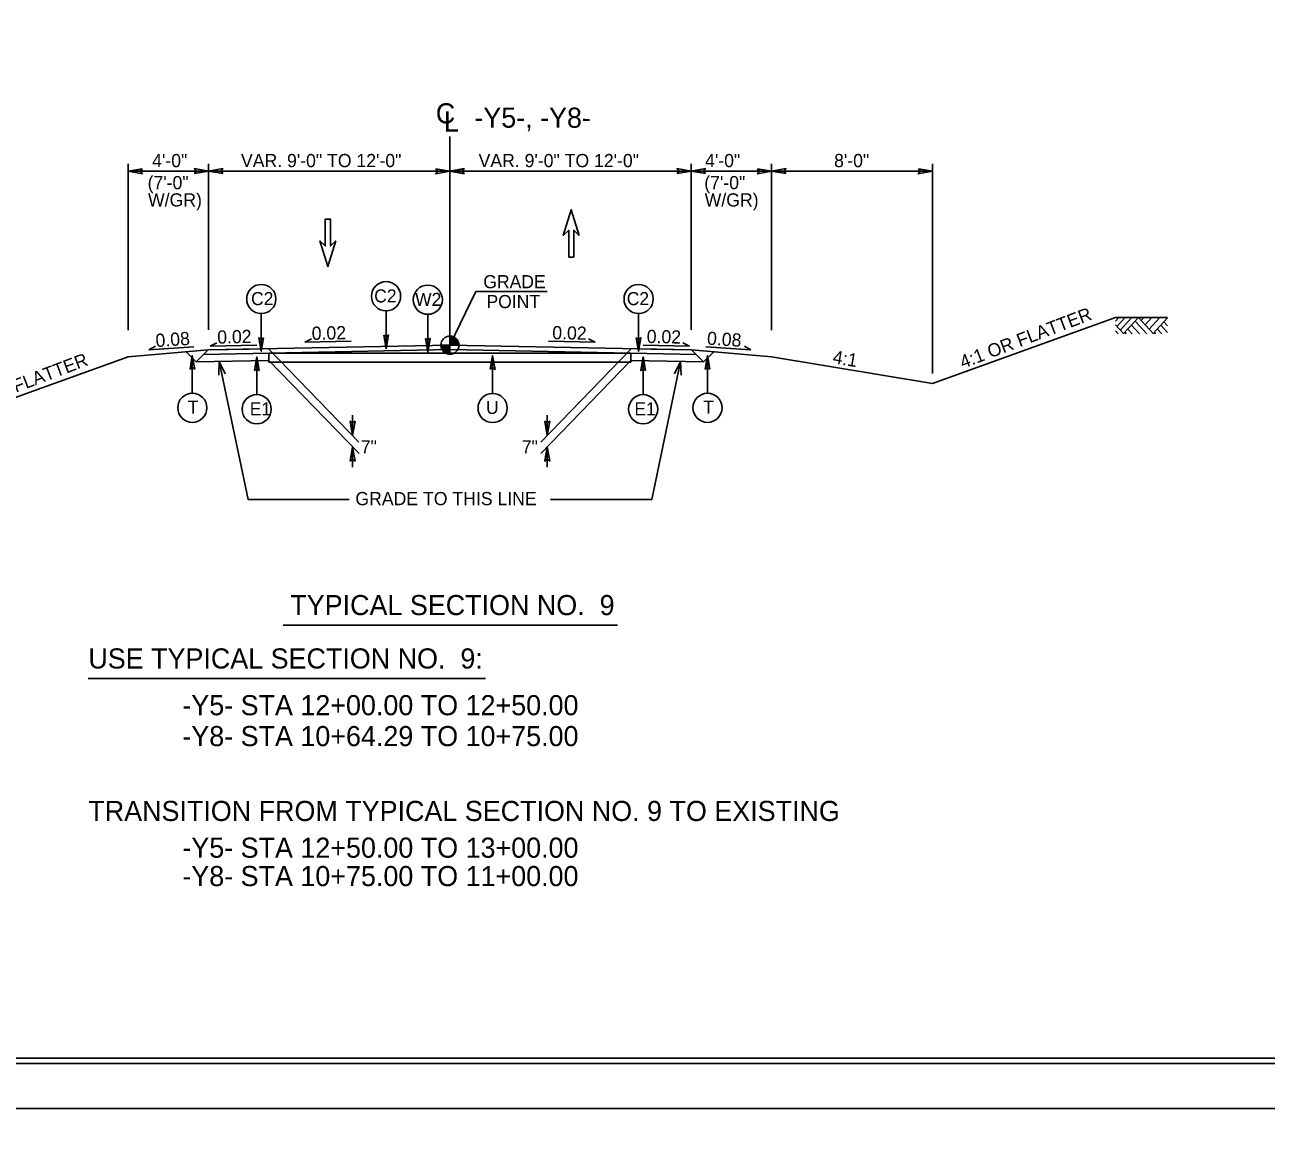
# Model space of a CAD drawing. Extents: x 1901670 to 1902225, y 193498 to 194278.
# Drawn here: x 1902015.1 to 1902076.8, y 193716.9 to 193771.9 of the extents above; entities that cross this region are included whole.
import ezdxf

# ---------------------------------------------------------------- set-up
doc = ezdxf.new("R2010")
doc.units = 0
for name, color, linetype in [('Old_Level_1', 7, 'Continuous'), ('Old_Level_11', 7, 'Continuous'), ('Old_Level_2', 7, 'Continuous'), ('Old_Level_20', 7, 'Continuous'), ('Prop Dimension', 7, 'Continuous'), ('Prop Dimension Text', 7, 'Continuous'), ('Sheet Border Standard 30in CELL', 7, 'Continuous'), ('Sheet Cutting Line CELL', 7, 'Continuous'), ('Sheet Plot Border Inside CELL', 7, 'Continuous'), ('Sheet Plot Border Outside CELL', 7, 'Continuous'), ('Typical Hinge Slope Interstate CELL', 7, 'Continuous'), ('Typical Pavement Slope CELL', 7, 'Continuous'), ('Typical Terminator CELL', 7, 'Continuous'), ('Typical Text Grade Point CELL', 7, 'Continuous')]:
    doc.layers.add(name, color=color, linetype=linetype)

# ---------------------------------------------------------------- blocks, each defined once
blk = doc.blocks.new('TERMINATOR')
at = {"layer": 'Typical Terminator CELL'}
blk.add_lwpolyline([(-0.469, 0.081), (0, 0), (-0.471, -0.083), (-0.411, 0)], close=True, dxfattribs=at)

msp = doc.modelspace()

# ---------------------------------------------------------------- linework, layer by layer
at = {"layer": 'Old_Level_1'}
for p, q in [((1902036.258, 193755.967), (1902036.258, 193766.348)), ((1902020.258, 193756.713), (1902020.258, 193764.987)), ((1902052.258, 193756.713), (1902052.258, 193764.987)), ((1902069.521, 193757.338), (1902069.351, 193757.155)), ((1902069.841, 193757.338), (1902069.427, 193756.894)), ((1902070.174, 193757.338), (1902069.594, 193756.715)), ((1902070.496, 193757.337), (1902069.755, 193756.541)), ((1902071.227, 193756.551), (1902070.496, 193757.337)), ((1902070.76, 193757.338), (1902070.627, 193757.195)), ((1902071.162, 193757.338), (1902070.829, 193756.979)), ((1902071.56, 193757.338), (1902071.027, 193756.765)), ((1902071.951, 193757.33), (1902071.227, 193756.551)), ((1902069.755, 193756.541), (1902069.351, 193756.976)), ((1902069.485, 193756.533), (1902069.351, 193756.676)), ((1902070.181, 193756.533), (1902069.964, 193756.766)), ((1902070.547, 193756.533), (1902070.147, 193756.962)), ((1902070.917, 193756.533), (1902070.331, 193757.161)), ((1902071.663, 193756.533), (1902071.436, 193756.776)), ((1902071.951, 193756.596), (1902071.609, 193756.962)), ((1902071.951, 193756.929), (1902071.765, 193757.129)), ((1902024.339, 193755.922), (1902024.672, 193756.089)), ((1902029.035, 193756.11), (1902029.368, 193756.277)), ((1902031.35, 193756.158), (1902029.035, 193756.11)), ((1902036.258, 193755.967), (1902036.258, 193756.417)), ((1902041.166, 193756.158), (1902043.481, 193756.11)), ((1902043.481, 193756.11), (1902043.148, 193756.277)), ((1902048.177, 193755.922), (1902047.844, 193756.089)), ((1902069.886, 193756.533), (1902069.817, 193756.607)), ((1902071.352, 193756.533), (1902071.281, 193756.609)), ((1902024.238, 193755.727), (1902020.258, 193755.395)), ((1902021.289, 193755.738), (1902021.614, 193755.919)), ((1902023.524, 193755.884), (1902021.289, 193755.738)), ((1902023.643, 193755.132), (1902023.139, 193755.635)), ((1902023.643, 193755.132), (1902024.238, 193755.727)), ((1902036.258, 193755.749), (1902024.014, 193755.504)), ((1902036.258, 193755.967), (1902024.238, 193755.727)), ((1902026.258, 193755.767), (1902024.238, 193755.727)), ((1902026.654, 193755.971), (1902024.339, 193755.922)), ((1902027.258, 193755.775), (1902031.735, 193751.15)), ((1902045.256, 193755.569), (1902027.26, 193755.569)), ((1902027.26, 193755.569), (1902027.26, 193755.204)), ((1902035.808, 193755.967), (1902036.258, 193755.967)), ((1902036.257, 193755.517), (1902036.258, 193755.967)), ((1902036.258, 193755.967), (1902036.257, 193755.517)), ((1902036.708, 193755.967), (1902036.258, 193755.967)), ((1902036.258, 193755.967), (1902048.278, 193755.727)), ((1902036.258, 193755.749), (1902048.502, 193755.504)), ((1902045.258, 193755.775), (1902040.782, 193751.15)), ((1902045.256, 193755.569), (1902045.256, 193755.204)), ((1902045.862, 193755.971), (1902048.177, 193755.922)), ((1902046.258, 193755.767), (1902048.278, 193755.727)), ((1902048.278, 193755.727), (1902052.258, 193755.395)), ((1902048.874, 193755.132), (1902048.278, 193755.727)), ((1902048.874, 193755.132), (1902049.377, 193755.635)), ((1902048.992, 193755.884), (1902051.227, 193755.738)), ((1902051.227, 193755.738), (1902050.902, 193755.919)), ((1902027.26, 193755.204), (1902023.643, 193755.132)), ((1902027.26, 193755.204), (1902031.737, 193750.58)), ((1902027.26, 193755.121), (1902027.26, 193755.204)), ((1902027.26, 193755.121), (1902045.256, 193755.121)), ((1902045.256, 193755.204), (1902040.779, 193750.58)), ((1902045.256, 193755.204), (1902048.874, 193755.132)), ((1902045.256, 193755.121), (1902045.256, 193755.204)), ((1902052.258, 193755.395), (1902060.258, 193754.062)), ((1902031.416, 193752.479), (1902031.416, 193751.479)), ((1902041.1, 193752.479), (1902041.1, 193751.479)), ((1902031.418, 193750.909), (1902031.418, 193749.909)), ((1902041.098, 193750.909), (1902041.098, 193749.909))]:
    msp.add_line(p, q, dxfattribs=at)
for points in [[(1902071.951, 193757.338), (1902069.351, 193757.338)], [(1902036.262, 193756.417), (1902036.262, 193756.417), (1902036.262, 193755.967)], [(1902036.271, 193756.417), (1902036.271, 193755.967)], [(1902036.28, 193756.416), (1902036.28, 193755.967)], [(1902036.289, 193756.416), (1902036.289, 193755.967)], [(1902036.298, 193756.415), (1902036.298, 193755.967)], [(1902036.307, 193756.414), (1902036.307, 193755.967)], [(1902036.316, 193756.413), (1902036.316, 193755.967)], [(1902036.325, 193756.412), (1902036.325, 193755.967)], [(1902036.334, 193756.411), (1902036.334, 193755.967)], [(1902036.343, 193756.409), (1902036.343, 193755.967)], [(1902036.352, 193756.407), (1902036.352, 193755.967)], [(1902036.361, 193756.405), (1902036.361, 193755.967)], [(1902036.37, 193756.403), (1902036.37, 193755.967)], [(1902036.379, 193756.4), (1902036.379, 193755.967)], [(1902036.388, 193756.398), (1902036.388, 193755.967)], [(1902036.397, 193756.395), (1902036.397, 193755.967)], [(1902036.406, 193756.392), (1902036.406, 193755.967)], [(1902036.415, 193756.389), (1902036.415, 193755.967)], [(1902036.424, 193756.385), (1902036.424, 193755.967)], [(1902036.433, 193756.381), (1902036.433, 193755.967)], [(1902036.442, 193756.377), (1902036.442, 193755.967)], [(1902036.451, 193756.373), (1902036.451, 193755.967)], [(1902036.46, 193756.369), (1902036.46, 193755.967)], [(1902036.469, 193756.364), (1902036.469, 193755.967)], [(1902036.478, 193756.359), (1902036.478, 193755.967)], [(1902036.487, 193756.354), (1902036.487, 193755.967)], [(1902036.496, 193756.349), (1902036.496, 193755.967)], [(1902036.505, 193756.343), (1902036.505, 193755.967)], [(1902036.514, 193756.337), (1902036.514, 193755.967)], [(1902036.523, 193756.33), (1902036.523, 193755.967)], [(1902036.532, 193756.324), (1902036.532, 193755.967)], [(1902036.541, 193756.317), (1902036.541, 193755.967)], [(1902036.55, 193756.309), (1902036.55, 193755.967)], [(1902036.559, 193756.301), (1902036.559, 193755.967)], [(1902036.568, 193756.293), (1902036.568, 193755.967)], [(1902036.577, 193756.284), (1902036.577, 193755.967)], [(1902036.586, 193756.275), (1902036.586, 193755.967)], [(1902036.595, 193756.265), (1902036.595, 193755.967)], [(1902036.604, 193756.254), (1902036.604, 193755.967)], [(1902036.613, 193756.243), (1902036.613, 193755.967)], [(1902036.622, 193756.231), (1902036.622, 193755.967)], [(1902036.631, 193756.218), (1902036.631, 193755.967)], [(1902036.64, 193756.204), (1902036.64, 193755.967)], [(1902036.649, 193756.189), (1902036.649, 193755.967)], [(1902036.658, 193756.173), (1902036.658, 193755.967)], [(1902036.667, 193756.154), (1902036.667, 193755.967)], [(1902036.676, 193756.133), (1902036.676, 193755.967)], [(1902036.685, 193756.108), (1902036.685, 193755.967)], [(1902036.694, 193756.077), (1902036.694, 193755.967)], [(1902035.81, 193755.967), (1902035.81, 193755.918)], [(1902035.819, 193755.967), (1902035.819, 193755.865)], [(1902035.828, 193755.967), (1902035.828, 193755.833)], [(1902035.837, 193755.967), (1902035.837, 193755.806)], [(1902035.846, 193755.967), (1902035.846, 193755.785)], [(1902035.855, 193755.967), (1902035.855, 193755.766)], [(1902035.864, 193755.967), (1902035.864, 193755.749)], [(1902035.873, 193755.967), (1902035.873, 193755.733)], [(1902035.882, 193755.967), (1902035.882, 193755.719)], [(1902035.891, 193755.967), (1902035.891, 193755.706)], [(1902035.9, 193755.967), (1902035.9, 193755.694)], [(1902035.909, 193755.967), (1902035.909, 193755.683)], [(1902035.918, 193755.967), (1902035.918, 193755.672)], [(1902035.927, 193755.967), (1902035.927, 193755.662)], [(1902035.936, 193755.967), (1902035.936, 193755.652)], [(1902035.945, 193755.967), (1902035.945, 193755.643)], [(1902035.954, 193755.967), (1902035.954, 193755.635)], [(1902035.963, 193755.967), (1902035.963, 193755.627)], [(1902035.972, 193755.967), (1902035.972, 193755.619)], [(1902035.981, 193755.967), (1902035.981, 193755.612)], [(1902035.99, 193755.967), (1902035.99, 193755.605)], [(1902035.999, 193755.967), (1902035.999, 193755.599)], [(1902036.008, 193755.967), (1902036.008, 193755.593)], [(1902036.017, 193755.967), (1902036.017, 193755.587)], [(1902036.026, 193755.967), (1902036.026, 193755.581)], [(1902036.035, 193755.967), (1902036.035, 193755.576)], [(1902036.044, 193755.967), (1902036.044, 193755.571)], [(1902036.053, 193755.967), (1902036.053, 193755.566)], [(1902036.062, 193755.967), (1902036.062, 193755.562)], [(1902036.071, 193755.967), (1902036.071, 193755.558)], [(1902036.08, 193755.967), (1902036.08, 193755.554)], [(1902036.089, 193755.967), (1902036.089, 193755.55)], [(1902036.098, 193755.967), (1902036.098, 193755.546)], [(1902036.107, 193755.967), (1902036.107, 193755.543)], [(1902036.116, 193755.967), (1902036.116, 193755.54)], [(1902036.125, 193755.967), (1902036.125, 193755.537)], [(1902036.134, 193755.967), (1902036.134, 193755.535)], [(1902036.143, 193755.967), (1902036.143, 193755.532)], [(1902036.152, 193755.967), (1902036.152, 193755.53)], [(1902036.161, 193755.967), (1902036.161, 193755.528)], [(1902036.17, 193755.967), (1902036.17, 193755.526)], [(1902036.179, 193755.967), (1902036.179, 193755.524)], [(1902036.188, 193755.967), (1902036.188, 193755.523)], [(1902036.197, 193755.967), (1902036.197, 193755.521)], [(1902036.206, 193755.967), (1902036.206, 193755.52)], [(1902036.215, 193755.967), (1902036.215, 193755.519)], [(1902036.224, 193755.967), (1902036.224, 193755.518)], [(1902036.233, 193755.967), (1902036.233, 193755.518)], [(1902036.242, 193755.967), (1902036.242, 193755.517)], [(1902036.251, 193755.967), (1902036.251, 193755.517), (1902036.251, 193755.517)], [(1902036.703, 193756.031), (1902036.703, 193755.967)], [(1902025.084, 193754.546), (1902024.79, 193755.155), (1902024.762, 193754.479)], [(1902024.79, 193755.155), (1902026.224, 193748.302), (1902031.251, 193748.302)], [(1902047.726, 193755.155), (1902046.292, 193748.302), (1902041.265, 193748.302)], [(1902047.432, 193754.546), (1902047.726, 193755.155), (1902047.754, 193754.479)]]:
    msp.add_lwpolyline(points, dxfattribs=at)
msp.add_circle((1902036.257, 193755.967), 0.45, dxfattribs=at)
for start, end in [(359.99048, 89.99048), (179.99048, 269.99048)]:
    msp.add_arc((1902036.257, 193755.967), 0.45, start, end, dxfattribs=at)
at = {"layer": 'Old_Level_11'}
for p, q in [((1902026.875, 193757.537), (1902026.875, 193755.663)), ((1902033.082, 193757.673), (1902033.082, 193755.799)), ((1902035.158, 193757.5), (1902035.158, 193755.626)), ((1902045.641, 193757.537), (1902045.641, 193755.663)), ((1902023.448, 193753.579), (1902023.448, 193755.453)), ((1902038.38, 193753.566), (1902038.38, 193755.44)), ((1902049.068, 193753.579), (1902049.068, 193755.453)), ((1902026.649, 193753.507), (1902026.649, 193755.381)), ((1902045.867, 193753.507), (1902045.867, 193755.381)), ((1902027.966, 193742.052), (1902044.591, 193742.052)), ((1902018.276, 193739.398), (1902038.019, 193739.398))]:
    msp.add_line(p, q, dxfattribs=at)
for points in [[(1902026.991, 193756.335), (1902026.875, 193755.663), (1902026.756, 193756.338), (1902026.875, 193756.252)], [(1902032.967, 193756.471), (1902033.082, 193755.799), (1902033.202, 193756.474), (1902033.082, 193756.389)], [(1902035.042, 193756.298), (1902035.158, 193755.626), (1902035.277, 193756.301), (1902035.158, 193756.216)], [(1902045.525, 193756.335), (1902045.641, 193755.663), (1902045.76, 193756.338), (1902045.641, 193756.252)], [(1902023.332, 193754.782), (1902023.448, 193755.453), (1902023.567, 193754.778), (1902023.448, 193754.864)], [(1902038.265, 193754.768), (1902038.38, 193755.44), (1902038.5, 193754.765), (1902038.38, 193754.85)], [(1902049.184, 193754.782), (1902049.068, 193755.453), (1902048.949, 193754.778), (1902049.068, 193754.864)], [(1902026.534, 193754.71), (1902026.649, 193755.381), (1902026.769, 193754.706), (1902026.649, 193754.792)], [(1902045.982, 193754.71), (1902045.867, 193755.381), (1902045.747, 193754.706), (1902045.867, 193754.792)]]:
    msp.add_lwpolyline(points, close=True, dxfattribs=at)
for centre in [(1902026.875, 193758.262), (1902033.082, 193758.399), (1902035.158, 193758.226), (1902045.641, 193758.262), (1902023.448, 193752.854), (1902049.068, 193752.854), (1902026.649, 193752.782), (1902038.38, 193752.841), (1902045.867, 193752.782)]:
    msp.add_circle(centre, 0.725, dxfattribs=at)
at = {"layer": 'Prop Dimension'}
for p, q in [((1902024.258, 193757.296), (1902024.258, 193764.987)), ((1902048.258, 193757.296), (1902048.258, 193764.987)), ((1902024.258, 193764.617), (1902036.258, 193764.617)), ((1902048.258, 193764.617), (1902036.258, 193764.617))]:
    msp.add_line(p, q, dxfattribs=at)
for points in [[(1902030.582, 193761.147), (1902030.312, 193760.897), (1902030.312, 193762.231), (1902030.062, 193762.231), (1902030.062, 193760.897), (1902029.791, 193761.147), (1902030.187, 193759.877)], [(1902030.582, 193761.147), (1902030.312, 193760.897), (1902030.312, 193762.231), (1902030.062, 193762.231), (1902030.062, 193760.897), (1902029.791, 193761.147), (1902030.187, 193759.877)], [(1902042.683, 193761.426), (1902042.413, 193761.676), (1902042.413, 193760.342), (1902042.163, 193760.342), (1902042.163, 193761.676), (1902041.892, 193761.426), (1902042.288, 193762.697)], [(1902042.683, 193761.426), (1902042.413, 193761.676), (1902042.413, 193760.342), (1902042.163, 193760.342), (1902042.163, 193761.676), (1902041.892, 193761.426), (1902042.288, 193762.697)]]:
    msp.add_lwpolyline(points, close=True, dxfattribs=at)
at = {"layer": 'Prop Dimension Text'}
for p, q in [((1902024.258, 193756.728), (1902024.258, 193764.987)), ((1902048.258, 193756.728), (1902048.258, 193764.987)), ((1902060.258, 193754.554), (1902060.258, 193764.987)), ((1902020.258, 193764.617), (1902024.258, 193764.617)), ((1902052.258, 193764.617), (1902048.258, 193764.617)), ((1902060.258, 193764.617), (1902052.258, 193764.617))]:
    msp.add_line(p, q, dxfattribs=at)
at = {"layer": 'Sheet Border Standard 30in CELL'}
msp.add_lwpolyline([(1902132.544, 193825.514), (1901982.544, 193825.514), (1901982.544, 193720.514), (1902132.544, 193720.514)], close=True, dxfattribs=at)
at = {"layer": 'Sheet Cutting Line CELL'}
for p, q in [((1901965.844, 193718.014), (1902134.244, 193718.014)), ((1902134.244, 193718.014), (1901965.844, 193718.014))]:
    msp.add_line(p, q, dxfattribs=at)
at = {"layer": 'Sheet Plot Border Inside CELL'}
msp.add_lwpolyline([(1902133.794, 193825.769), (1901967.144, 193825.769), (1901967.144, 193720.259), (1902133.794, 193720.259)], close=True, dxfattribs=at)
at = {"layer": 'Sheet Plot Border Outside CELL'}
for points in [[(1902134.244, 193828.014), (1901965.844, 193828.014), (1901965.844, 193718.014), (1902134.244, 193718.014)], [(1902134.244, 193718.014), (1901965.844, 193718.014), (1901965.844, 193608.014), (1902134.244, 193608.014)]]:
    msp.add_lwpolyline(points, close=True, dxfattribs=at)
at = {"layer": 'Typical Pavement Slope CELL'}
for p, q in [((1902060.258, 193754.062), (1902069.351, 193757.338)), ((1902011.165, 193752.12), (1902020.258, 193755.395))]:
    msp.add_line(p, q, dxfattribs=at)
at = {"layer": 'Typical Text Grade Point CELL'}
for p, q in [((1902036.258, 193755.967), (1902037.554, 193758.641)), ((1902037.554, 193758.641), (1902041.091, 193758.641))]:
    msp.add_line(p, q, dxfattribs=at)

# ---------------------------------------------------------------- block references
at = {"layer": 'Old_Level_1', "xscale": 1.5}
for p, yscale, rotation in [((1902031.416, 193751.479), 1.5, -90), ((1902041.1, 193751.479), -1.5, -90), ((1902031.418, 193750.909), 1.5, 90), ((1902041.098, 193750.909), -1.5, 90.00000000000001)]:
    msp.add_blockref('TERMINATOR', p, dxfattribs=dict(at, yscale=yscale, rotation=rotation))
at = {"layer": 'Prop Dimension', "xscale": 1.5, "rotation": 180}
for p, yscale in [((1902020.258, 193764.617), -1.5), ((1902024.258, 193764.617), 1.5), ((1902036.258, 193764.617), 1.5), ((1902036.258, 193764.617), -1.5), ((1902048.258, 193764.617), 1.5), ((1902052.258, 193764.617), 1.5)]:
    msp.add_blockref('TERMINATOR', p, dxfattribs=dict(at, yscale=yscale))
at = {"layer": 'Prop Dimension', "xscale": 1.5}
for p, yscale in [((1902024.258, 193764.617), -1.5), ((1902036.258, 193764.617), 1.5), ((1902048.258, 193764.617), -1.5), ((1902052.258, 193764.617), 1.5), ((1902060.258, 193764.617), 1.5)]:
    msp.add_blockref('TERMINATOR', p, dxfattribs=dict(at, yscale=yscale))

# ---------------------------------------------------------------- texts
at = {"layer": 'Old_Level_1'}
for p in [(1902061.768, 193754.793), (1902011.851, 193752.523)]:
    msp.add_text('4:1 OR FLATTER', height=0.656, rotation=20.83423, dxfattribs=at).set_placement(p)
for s, height, p in [('7"', 0.6491, (1902031.831, 193750.591)), ('7"', 0.6491, (1902039.836, 193750.591)), ('GRADE TO THIS LINE', 0.656, (1902031.556, 193748.011))]:
    msp.add_text(s, height=height, dxfattribs=at).set_placement(p)
at = {"layer": 'Old_Level_11'}
for s, p in [('TYPICAL SECTION NO.  9', (1902028.321, 193742.546)), ('USE TYPICAL SECTION NO.  9:', (1902018.276, 193739.892)), ('-Y5- STA 12+00.00 TO 12+50.00', (1902022.952, 193737.569)), ('-Y8- STA 10+64.29 TO 10+75.00', (1902022.952, 193736.033)), ('TRANSITION FROM TYPICAL SECTION NO. 9 TO EXISTING', (1902018.276, 193732.311)), ('-Y5- STA 12+50.00 TO 13+00.00', (1902022.952, 193730.485)), ('-Y8- STA 10+75.00 TO 11+00.00', (1902022.952, 193729.074))]:
    msp.add_text(s, height=1, dxfattribs=at).set_placement(p)
at = {"layer": 'Old_Level_2'}
msp.add_text('C', height=1, dxfattribs=at).set_placement((1902035.556, 193766.993))
for s, height, rotation, p in [('-Y5-, -Y8-', 1, 359.9469, (1902037.473, 193766.781)), ('L', 1, 359.9469, (1902035.958, 193766.589)), ('0.02', 0.656, 1.19158, (1902024.694, 193756.041)), ('0.02', 0.656, 1.19158, (1902029.391, 193756.229)), ('0.02', 0.656, 358.80842, (1902041.343, 193756.266)), ('0.02', 0.656, 358.80842, (1902046.039, 193756.078)), ('0.08', 0.656, 3.71657, (1902021.639, 193755.872)), ('0.08', 0.656, 356.28343, (1902049.028, 193755.992))]:
    msp.add_text(s, height=height, rotation=rotation, dxfattribs=at).set_placement(p)
at = {"layer": 'Old_Level_20'}
for s, height, p in [('C2', 0.6491, (1902026.369, 193757.956)), ('C2', 0.6491, (1902032.493, 193758.092)), ('W2', 0.6491, (1902034.528, 193757.919)), ('C2', 0.6491, (1902045.052, 193757.956)), ('T', 0.649, (1902023.22, 193752.561)), ('E1', 0.6491, (1902026.304, 193752.478)), ('U', 0.649, (1902038.053, 193752.547)), ('E1', 0.6491, (1902045.433, 193752.478)), ('T', 0.649, (1902048.857, 193752.561))]:
    msp.add_text(s, height=height, dxfattribs=at).set_placement(p)
at = {"layer": 'Prop Dimension'}
for s, p in [('VAR. 9\'-0" TO 12\'-0"', (1902025.866, 193764.816)), ('VAR. 9\'-0" TO 12\'-0"', (1902037.682, 193764.816)), ('8\'-0" ', (1902055.362, 193764.816))]:
    msp.add_text(s, height=0.656, dxfattribs=at).set_placement(p)
at = {"layer": 'Prop Dimension Text'}
for s, p in [('4\'-0"', (1902021.451, 193764.816)), ('4\'-0"', (1902048.948, 193764.816)), ('(7\'-0" ', (1902021.224, 193763.72)), ('(7\'-0" ', (1902048.908, 193763.72)), ('W/GR)', (1902021.245, 193762.86)), ('W/GR)', (1902048.928, 193762.86))]:
    msp.add_text(s, height=0.656, dxfattribs=at).set_placement(p)
at = {"layer": 'Typical Hinge Slope Interstate CELL'}
msp.add_text('4:1', height=0.656, rotation=350.53768, dxfattribs=at).set_placement((1902055.261, 193755.073))
at = {"layer": 'Typical Text Grade Point CELL'}
for s, p in [('GRADE', (1902037.918, 193758.797)), ('POINT', (1902038.075, 193757.808))]:
    msp.add_text(s, height=0.6525, dxfattribs=at).set_placement(p)

doc.saveas('drawing.dxf')
